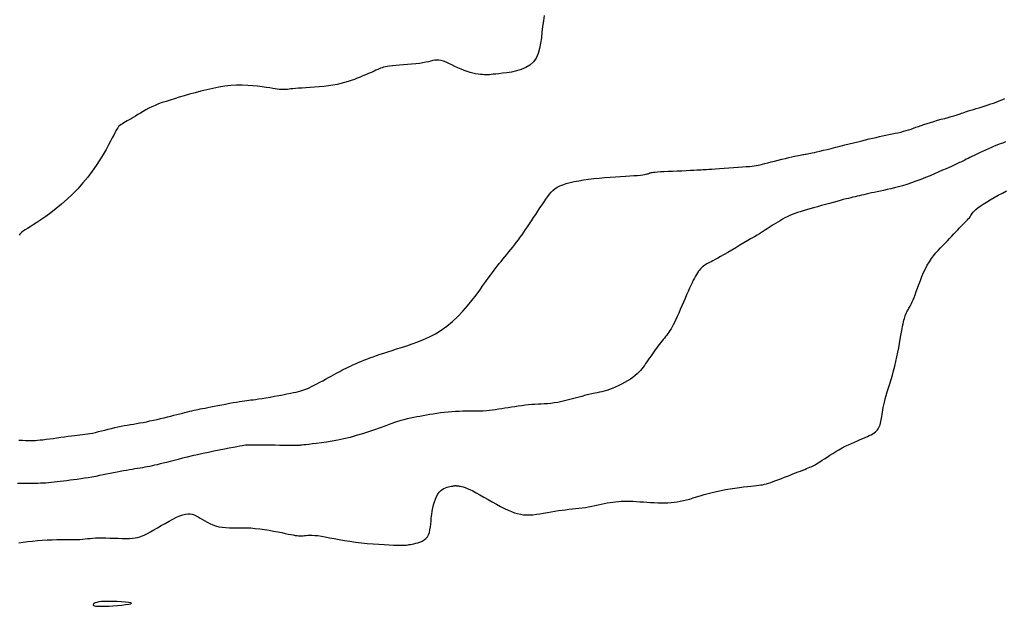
# Model space of a CAD drawing. Header units: millimetres. Extents: x 32690613 to 32693367, y 5343692 to 5344708.
# Tile 293 of 656: x 32692730 to 32692749, y 5344013 to 5344024. Entities that reach past the tile are written whole.
import ezdxf

# ---------------------------------------------------------------- set-up
doc = ezdxf.new("R2010")
doc.units = ezdxf.units.MM
doc.header["$LTSCALE"] = 20
for name, color, linetype in [('02-DGM_HL_492.50', 92, 'Continuous'), ('02-DGM_HL_493.00', 102, 'Continuous'), ('02-DGM_HL_493.50', 112, 'Continuous'), ('02-DGM_HL_494.00', 122, 'Continuous')]:
    doc.layers.add(name, color=color, linetype=linetype)

msp = doc.modelspace()

# ---------------------------------------------------------------- linework, layer by layer
at = {"layer": '02-DGM_HL_492.50', "elevation": 492.5, "flags": 128}
msp.add_lwpolyline([(32692740.446, 5344024.321), (32692740.427, 5344024.219), (32692740.412, 5344024.112), (32692740.4, 5344024.002), (32692740.389, 5344023.892), (32692740.374, 5344023.785), (32692740.354, 5344023.682), (32692740.326, 5344023.586), (32692740.288, 5344023.5), (32692740.235, 5344023.425), (32692740.168, 5344023.364), (32692740.088, 5344023.316), (32692740, 5344023.278), (32692739.907, 5344023.25), (32692739.813, 5344023.229), (32692739.723, 5344023.215), (32692739.639, 5344023.205), (32692739.566, 5344023.197), (32692739.506, 5344023.191), (32692739.459, 5344023.186), (32692739.421, 5344023.181), (32692739.389, 5344023.178), (32692739.363, 5344023.176), (32692739.338, 5344023.175), (32692739.312, 5344023.175), (32692739.283, 5344023.177), (32692739.249, 5344023.179), (32692739.21, 5344023.183), (32692739.166, 5344023.189), (32692739.118, 5344023.196), (32692739.066, 5344023.207), (32692739.012, 5344023.221), (32692738.955, 5344023.238), (32692738.896, 5344023.258), (32692738.837, 5344023.283), (32692738.776, 5344023.31), (32692738.717, 5344023.339), (32692738.658, 5344023.367), (32692738.601, 5344023.394), (32692738.547, 5344023.418), (32692738.496, 5344023.438), (32692738.45, 5344023.452), (32692738.408, 5344023.46), (32692738.369, 5344023.461), (32692738.331, 5344023.457), (32692738.293, 5344023.45), (32692738.253, 5344023.44), (32692738.209, 5344023.429), (32692738.159, 5344023.417), (32692738.101, 5344023.405), (32692738.035, 5344023.395), (32692737.961, 5344023.387), (32692737.883, 5344023.379), (32692737.803, 5344023.373), (32692737.724, 5344023.367), (32692737.647, 5344023.362), (32692737.576, 5344023.356), (32692737.512, 5344023.35), (32692737.458, 5344023.344), (32692737.413, 5344023.338), (32692737.375, 5344023.33), (32692737.342, 5344023.322), (32692737.312, 5344023.312), (32692737.284, 5344023.302), (32692737.256, 5344023.29), (32692737.227, 5344023.277), (32692737.194, 5344023.263), (32692737.159, 5344023.247), (32692737.12, 5344023.23), (32692737.079, 5344023.212), (32692737.035, 5344023.193), (32692736.988, 5344023.173), (32692736.939, 5344023.153), (32692736.887, 5344023.131), (32692736.833, 5344023.11), (32692736.777, 5344023.088), (32692736.717, 5344023.067), (32692736.654, 5344023.046), (32692736.587, 5344023.026), (32692736.517, 5344023.007), (32692736.441, 5344022.991), (32692736.361, 5344022.976), (32692736.276, 5344022.963), (32692736.187, 5344022.953), (32692736.097, 5344022.944), (32692736.008, 5344022.937), (32692735.921, 5344022.931), (32692735.839, 5344022.926), (32692735.763, 5344022.921), (32692735.696, 5344022.916), (32692735.639, 5344022.912), (32692735.59, 5344022.907), (32692735.55, 5344022.903), (32692735.516, 5344022.899), (32692735.487, 5344022.895), (32692735.462, 5344022.892), (32692735.44, 5344022.89), (32692735.419, 5344022.889), (32692735.398, 5344022.889), (32692735.376, 5344022.89), (32692735.351, 5344022.892), (32692735.322, 5344022.895), (32692735.287, 5344022.9), (32692735.247, 5344022.906), (32692735.198, 5344022.913), (32692735.14, 5344022.923), (32692735.072, 5344022.933), (32692734.994, 5344022.945), (32692734.908, 5344022.956), (32692734.815, 5344022.965), (32692734.715, 5344022.972), (32692734.61, 5344022.976), (32692734.5, 5344022.975), (32692734.388, 5344022.968), (32692734.272, 5344022.955), (32692734.156, 5344022.937), (32692734.039, 5344022.914), (32692733.923, 5344022.888), (32692733.809, 5344022.859), (32692733.698, 5344022.829), (32692733.591, 5344022.799), (32692733.489, 5344022.769), (32692733.393, 5344022.741), (32692733.303, 5344022.714), (32692733.218, 5344022.689), (32692733.139, 5344022.663), (32692733.064, 5344022.638), (32692732.993, 5344022.612), (32692732.927, 5344022.586), (32692732.863, 5344022.558), (32692732.804, 5344022.529), (32692732.747, 5344022.499), (32692732.693, 5344022.468), (32692732.642, 5344022.437), (32692732.594, 5344022.407), (32692732.548, 5344022.378), (32692732.505, 5344022.351), (32692732.464, 5344022.326), (32692732.425, 5344022.304), (32692732.389, 5344022.284), (32692732.355, 5344022.266), (32692732.323, 5344022.249), (32692732.294, 5344022.231), (32692732.268, 5344022.214), (32692732.244, 5344022.195), (32692732.222, 5344022.175), (32692732.204, 5344022.152), (32692732.186, 5344022.125), (32692732.168, 5344022.093), (32692732.149, 5344022.055), (32692732.127, 5344022.01), (32692732.1, 5344021.957), (32692732.068, 5344021.894), (32692732.028, 5344021.82), (32692731.98, 5344021.734), (32692731.923, 5344021.639), (32692731.859, 5344021.535), (32692731.788, 5344021.426), (32692731.709, 5344021.314), (32692731.624, 5344021.2), (32692731.533, 5344021.087), (32692731.435, 5344020.976), (32692731.333, 5344020.871), (32692731.227, 5344020.771), (32692731.12, 5344020.677), (32692731.014, 5344020.59), (32692730.911, 5344020.51), (32692730.813, 5344020.438), (32692730.722, 5344020.374), (32692730.641, 5344020.32), (32692730.57, 5344020.275), (32692730.51, 5344020.237), (32692730.459, 5344020.207), (32692730.417, 5344020.181), (32692730.382, 5344020.159), (32692730.355, 5344020.139), (32692730.333, 5344020.119), (32692730.316, 5344020.099), (32692730.303, 5344020.076)], dxfattribs=at)
at = {"layer": '02-DGM_HL_493.00', "elevation": 493, "flags": 128}
msp.add_lwpolyline([(32692730.295, 5344016.118), (32692730.362, 5344016.115), (32692730.42, 5344016.112), (32692730.472, 5344016.111), (32692730.52, 5344016.111), (32692730.565, 5344016.111), (32692730.609, 5344016.113), (32692730.655, 5344016.116), (32692730.704, 5344016.121), (32692730.758, 5344016.127), (32692730.82, 5344016.134), (32692730.886, 5344016.143), (32692730.957, 5344016.153), (32692731.03, 5344016.163), (32692731.103, 5344016.173), (32692731.176, 5344016.183), (32692731.245, 5344016.192), (32692731.311, 5344016.2), (32692731.37, 5344016.207), (32692731.424, 5344016.214), (32692731.475, 5344016.219), (32692731.523, 5344016.225), (32692731.571, 5344016.231), (32692731.618, 5344016.238), (32692731.667, 5344016.246), (32692731.718, 5344016.256), (32692731.773, 5344016.268), (32692731.832, 5344016.282), (32692731.892, 5344016.297), (32692731.955, 5344016.313), (32692732.019, 5344016.329), (32692732.083, 5344016.345), (32692732.147, 5344016.36), (32692732.209, 5344016.374), (32692732.271, 5344016.387), (32692732.331, 5344016.398), (32692732.39, 5344016.409), (32692732.449, 5344016.419), (32692732.509, 5344016.429), (32692732.569, 5344016.439), (32692732.631, 5344016.45), (32692732.694, 5344016.462), (32692732.76, 5344016.475), (32692732.828, 5344016.489), (32692732.896, 5344016.504), (32692732.965, 5344016.519), (32692733.034, 5344016.535), (32692733.101, 5344016.551), (32692733.167, 5344016.567), (32692733.23, 5344016.583), (32692733.291, 5344016.598), (32692733.348, 5344016.613), (32692733.403, 5344016.626), (32692733.455, 5344016.64), (32692733.504, 5344016.652), (32692733.551, 5344016.664), (32692733.596, 5344016.675), (32692733.638, 5344016.685), (32692733.679, 5344016.695), (32692733.719, 5344016.704), (32692733.759, 5344016.712), (32692733.8, 5344016.721), (32692733.844, 5344016.73), (32692733.892, 5344016.739), (32692733.944, 5344016.75), (32692734.003, 5344016.761), (32692734.068, 5344016.774), (32692734.139, 5344016.788), (32692734.213, 5344016.802), (32692734.288, 5344016.816), (32692734.362, 5344016.83), (32692734.433, 5344016.843), (32692734.499, 5344016.855), (32692734.559, 5344016.865), (32692734.61, 5344016.873), (32692734.655, 5344016.879), (32692734.696, 5344016.884), (32692734.736, 5344016.889), (32692734.776, 5344016.894), (32692734.819, 5344016.899), (32692734.869, 5344016.906), (32692734.926, 5344016.914), (32692734.993, 5344016.925), (32692735.068, 5344016.937), (32692735.148, 5344016.951), (32692735.231, 5344016.966), (32692735.315, 5344016.981), (32692735.396, 5344016.996), (32692735.473, 5344017.011), (32692735.542, 5344017.024), (32692735.602, 5344017.036), (32692735.653, 5344017.047), (32692735.699, 5344017.058), (32692735.74, 5344017.069), (32692735.779, 5344017.081), (32692735.818, 5344017.094), (32692735.857, 5344017.111), (32692735.9, 5344017.13), (32692735.947, 5344017.153), (32692735.999, 5344017.178), (32692736.053, 5344017.206), (32692736.108, 5344017.236), (32692736.165, 5344017.266), (32692736.22, 5344017.296), (32692736.274, 5344017.326), (32692736.325, 5344017.353), (32692736.372, 5344017.379), (32692736.416, 5344017.403), (32692736.457, 5344017.426), (32692736.497, 5344017.447), (32692736.536, 5344017.468), (32692736.575, 5344017.488), (32692736.615, 5344017.508), (32692736.656, 5344017.528), (32692736.7, 5344017.549), (32692736.747, 5344017.571), (32692736.796, 5344017.593), (32692736.847, 5344017.616), (32692736.9, 5344017.639), (32692736.956, 5344017.661), (32692737.015, 5344017.684), (32692737.075, 5344017.707), (32692737.138, 5344017.73), (32692737.204, 5344017.753), (32692737.273, 5344017.777), (32692737.346, 5344017.801), (32692737.423, 5344017.826), (32692737.505, 5344017.852), (32692737.593, 5344017.88), (32692737.687, 5344017.909), (32692737.787, 5344017.941), (32692737.892, 5344017.976), (32692738.002, 5344018.016), (32692738.114, 5344018.061), (32692738.228, 5344018.112), (32692738.342, 5344018.172), (32692738.454, 5344018.24), (32692738.564, 5344018.318), (32692738.671, 5344018.407), (32692738.773, 5344018.505), (32692738.87, 5344018.608), (32692738.961, 5344018.713), (32692739.047, 5344018.818), (32692739.126, 5344018.92), (32692739.197, 5344019.016), (32692739.26, 5344019.104), (32692739.316, 5344019.18), (32692739.364, 5344019.246), (32692739.406, 5344019.304), (32692739.444, 5344019.356), (32692739.478, 5344019.402), (32692739.511, 5344019.445), (32692739.543, 5344019.487), (32692739.576, 5344019.528), (32692739.61, 5344019.571), (32692739.646, 5344019.615), (32692739.684, 5344019.661), (32692739.722, 5344019.707), (32692739.76, 5344019.754), (32692739.799, 5344019.802), (32692739.837, 5344019.849), (32692739.874, 5344019.896), (32692739.91, 5344019.943), (32692739.945, 5344019.99), (32692739.98, 5344020.037), (32692740.015, 5344020.085), (32692740.049, 5344020.134), (32692740.085, 5344020.186), (32692740.121, 5344020.239), (32692740.159, 5344020.296), (32692740.198, 5344020.355), (32692740.239, 5344020.417), (32692740.28, 5344020.48), (32692740.321, 5344020.543), (32692740.362, 5344020.605), (32692740.402, 5344020.665), (32692740.44, 5344020.722), (32692740.477, 5344020.776), (32692740.511, 5344020.824), (32692740.544, 5344020.867), (32692740.577, 5344020.907), (32692740.613, 5344020.942), (32692740.652, 5344020.974), (32692740.695, 5344021.003), (32692740.745, 5344021.029), (32692740.802, 5344021.053), (32692740.868, 5344021.075), (32692740.942, 5344021.095), (32692741.024, 5344021.113), (32692741.111, 5344021.13), (32692741.205, 5344021.145), (32692741.302, 5344021.158), (32692741.403, 5344021.17), (32692741.506, 5344021.181), (32692741.611, 5344021.19), (32692741.715, 5344021.198), (32692741.818, 5344021.205), (32692741.917, 5344021.212), (32692742.011, 5344021.217), (32692742.098, 5344021.223), (32692742.176, 5344021.228), (32692742.244, 5344021.233), (32692742.301, 5344021.239), (32692742.347, 5344021.244), (32692742.383, 5344021.25), (32692742.412, 5344021.255), (32692742.435, 5344021.261), (32692742.452, 5344021.266), (32692742.466, 5344021.271), (32692742.477, 5344021.276), (32692742.487, 5344021.28), (32692742.498, 5344021.284), (32692742.512, 5344021.288), (32692742.531, 5344021.291), (32692742.556, 5344021.295), (32692742.589, 5344021.298), (32692742.633, 5344021.301), (32692742.688, 5344021.305), (32692742.757, 5344021.308), (32692742.836, 5344021.312), (32692742.923, 5344021.316), (32692743.012, 5344021.32), (32692743.102, 5344021.324), (32692743.188, 5344021.328), (32692743.267, 5344021.331), (32692743.336, 5344021.334), (32692743.391, 5344021.337), (32692743.436, 5344021.339), (32692743.474, 5344021.342), (32692743.509, 5344021.344), (32692743.543, 5344021.346), (32692743.581, 5344021.349), (32692743.626, 5344021.352), (32692743.682, 5344021.356), (32692743.751, 5344021.361), (32692743.831, 5344021.366), (32692743.918, 5344021.372), (32692744.009, 5344021.378), (32692744.101, 5344021.384), (32692744.19, 5344021.39), (32692744.273, 5344021.396), (32692744.346, 5344021.402), (32692744.407, 5344021.407), (32692744.458, 5344021.413), (32692744.502, 5344021.418), (32692744.541, 5344021.424), (32692744.578, 5344021.431), (32692744.616, 5344021.439), (32692744.658, 5344021.449), (32692744.706, 5344021.461), (32692744.763, 5344021.476), (32692744.826, 5344021.492), (32692744.894, 5344021.509), (32692744.965, 5344021.527), (32692745.036, 5344021.545), (32692745.105, 5344021.562), (32692745.17, 5344021.578), (32692745.228, 5344021.592), (32692745.278, 5344021.604), (32692745.32, 5344021.613), (32692745.356, 5344021.62), (32692745.387, 5344021.626), (32692745.414, 5344021.631), (32692745.438, 5344021.635), (32692745.46, 5344021.639), (32692745.482, 5344021.642), (32692745.504, 5344021.645), (32692745.528, 5344021.649), (32692745.555, 5344021.654), (32692745.586, 5344021.66), (32692745.621, 5344021.667), (32692745.663, 5344021.676), (32692745.712, 5344021.687), (32692745.77, 5344021.701), (32692745.836, 5344021.717), (32692745.91, 5344021.735), (32692745.99, 5344021.755), (32692746.075, 5344021.777), (32692746.162, 5344021.799), (32692746.25, 5344021.821), (32692746.337, 5344021.843), (32692746.421, 5344021.864), (32692746.502, 5344021.884), (32692746.578, 5344021.903), (32692746.651, 5344021.921), (32692746.722, 5344021.937), (32692746.789, 5344021.953), (32692746.855, 5344021.968), (32692746.919, 5344021.982), (32692746.981, 5344021.996), (32692747.043, 5344022.009), (32692747.103, 5344022.021), (32692747.163, 5344022.033), (32692747.221, 5344022.046), (32692747.277, 5344022.058), (32692747.332, 5344022.071), (32692747.385, 5344022.084), (32692747.435, 5344022.098), (32692747.484, 5344022.113), (32692747.531, 5344022.129), (32692747.578, 5344022.145), (32692747.625, 5344022.162), (32692747.674, 5344022.18), (32692747.726, 5344022.198), (32692747.78, 5344022.217), (32692747.84, 5344022.237), (32692747.904, 5344022.257), (32692747.972, 5344022.277), (32692748.041, 5344022.297), (32692748.111, 5344022.316), (32692748.18, 5344022.335), (32692748.245, 5344022.353), (32692748.305, 5344022.37), (32692748.358, 5344022.385), (32692748.404, 5344022.399), (32692748.443, 5344022.411), (32692748.477, 5344022.422), (32692748.508, 5344022.433), (32692748.539, 5344022.444), (32692748.57, 5344022.454), (32692748.604, 5344022.466), (32692748.642, 5344022.478), (32692748.686, 5344022.492), (32692748.735, 5344022.507), (32692748.789, 5344022.523), (32692748.845, 5344022.539), (32692748.902, 5344022.557), (32692748.96, 5344022.575), (32692749.018, 5344022.594), (32692749.073, 5344022.612), (32692749.125, 5344022.631), (32692749.174, 5344022.65), (32692749.22, 5344022.668), (32692749.263, 5344022.686), (32692749.303, 5344022.702), (32692749.341, 5344022.718)], dxfattribs=at)
at = {"layer": '02-DGM_HL_493.50', "elevation": 493.5, "flags": 128}
msp.add_lwpolyline([(32692749.354, 5344021.878), (32692749.315, 5344021.865), (32692749.275, 5344021.85), (32692749.233, 5344021.834), (32692749.187, 5344021.816), (32692749.137, 5344021.795), (32692749.083, 5344021.772), (32692749.026, 5344021.746), (32692748.969, 5344021.72), (32692748.911, 5344021.694), (32692748.855, 5344021.668), (32692748.802, 5344021.643), (32692748.752, 5344021.619), (32692748.707, 5344021.597), (32692748.667, 5344021.578), (32692748.631, 5344021.56), (32692748.598, 5344021.544), (32692748.569, 5344021.529), (32692748.541, 5344021.515), (32692748.516, 5344021.502), (32692748.491, 5344021.49), (32692748.467, 5344021.479), (32692748.443, 5344021.467), (32692748.417, 5344021.455), (32692748.387, 5344021.441), (32692748.352, 5344021.425), (32692748.312, 5344021.407), (32692748.264, 5344021.386), (32692748.207, 5344021.361), (32692748.141, 5344021.331), (32692748.066, 5344021.299), (32692747.985, 5344021.263), (32692747.898, 5344021.227), (32692747.809, 5344021.19), (32692747.718, 5344021.154), (32692747.626, 5344021.119), (32692747.537, 5344021.088), (32692747.45, 5344021.059), (32692747.367, 5344021.034), (32692747.288, 5344021.012), (32692747.211, 5344020.992), (32692747.138, 5344020.974), (32692747.068, 5344020.959), (32692747.001, 5344020.944), (32692746.938, 5344020.93), (32692746.877, 5344020.917), (32692746.82, 5344020.905), (32692746.765, 5344020.893), (32692746.713, 5344020.881), (32692746.664, 5344020.87), (32692746.617, 5344020.86), (32692746.572, 5344020.849), (32692746.529, 5344020.84), (32692746.488, 5344020.83), (32692746.448, 5344020.821), (32692746.408, 5344020.811), (32692746.367, 5344020.801), (32692746.322, 5344020.789), (32692746.275, 5344020.777), (32692746.222, 5344020.764), (32692746.164, 5344020.748), (32692746.098, 5344020.731), (32692746.028, 5344020.712), (32692745.953, 5344020.692), (32692745.876, 5344020.671), (32692745.798, 5344020.65), (32692745.721, 5344020.628), (32692745.645, 5344020.607), (32692745.574, 5344020.587), (32692745.508, 5344020.568), (32692745.446, 5344020.55), (32692745.389, 5344020.532), (32692745.334, 5344020.514), (32692745.283, 5344020.495), (32692745.234, 5344020.476), (32692745.186, 5344020.456), (32692745.139, 5344020.434), (32692745.092, 5344020.41), (32692745.045, 5344020.384), (32692745, 5344020.357), (32692744.955, 5344020.33), (32692744.911, 5344020.303), (32692744.869, 5344020.276), (32692744.828, 5344020.249), (32692744.79, 5344020.224), (32692744.753, 5344020.201), (32692744.717, 5344020.178), (32692744.681, 5344020.156), (32692744.643, 5344020.132), (32692744.601, 5344020.107), (32692744.555, 5344020.079), (32692744.503, 5344020.048), (32692744.444, 5344020.013), (32692744.377, 5344019.973), (32692744.303, 5344019.929), (32692744.226, 5344019.883), (32692744.146, 5344019.836), (32692744.066, 5344019.789), (32692743.989, 5344019.744), (32692743.917, 5344019.702), (32692743.852, 5344019.665), (32692743.795, 5344019.633), (32692743.746, 5344019.607), (32692743.704, 5344019.585), (32692743.669, 5344019.566), (32692743.638, 5344019.55), (32692743.611, 5344019.536), (32692743.587, 5344019.523), (32692743.565, 5344019.51), (32692743.544, 5344019.496), (32692743.523, 5344019.481), (32692743.503, 5344019.465), (32692743.483, 5344019.447), (32692743.464, 5344019.427), (32692743.444, 5344019.405), (32692743.425, 5344019.38), (32692743.405, 5344019.352), (32692743.385, 5344019.321), (32692743.365, 5344019.286), (32692743.344, 5344019.248), (32692743.322, 5344019.206), (32692743.3, 5344019.159), (32692743.276, 5344019.108), (32692743.25, 5344019.052), (32692743.223, 5344018.991), (32692743.195, 5344018.925), (32692743.165, 5344018.855), (32692743.135, 5344018.783), (32692743.104, 5344018.711), (32692743.073, 5344018.639), (32692743.043, 5344018.57), (32692743.014, 5344018.505), (32692742.987, 5344018.446), (32692742.962, 5344018.394), (32692742.938, 5344018.347), (32692742.916, 5344018.306), (32692742.894, 5344018.27), (32692742.873, 5344018.237), (32692742.853, 5344018.206), (32692742.832, 5344018.177), (32692742.811, 5344018.148), (32692742.789, 5344018.12), (32692742.766, 5344018.09), (32692742.742, 5344018.06), (32692742.718, 5344018.029), (32692742.693, 5344017.998), (32692742.667, 5344017.965), (32692742.641, 5344017.932), (32692742.615, 5344017.897), (32692742.588, 5344017.86), (32692742.561, 5344017.823), (32692742.534, 5344017.786), (32692742.507, 5344017.747), (32692742.48, 5344017.709), (32692742.454, 5344017.671), (32692742.428, 5344017.634), (32692742.403, 5344017.598), (32692742.379, 5344017.563), (32692742.354, 5344017.529), (32692742.329, 5344017.495), (32692742.302, 5344017.462), (32692742.272, 5344017.43), (32692742.238, 5344017.397), (32692742.201, 5344017.365), (32692742.157, 5344017.331), (32692742.108, 5344017.298), (32692742.054, 5344017.264), (32692741.996, 5344017.23), (32692741.936, 5344017.198), (32692741.875, 5344017.168), (32692741.815, 5344017.14), (32692741.757, 5344017.115), (32692741.703, 5344017.094), (32692741.652, 5344017.078), (32692741.605, 5344017.064), (32692741.559, 5344017.053), (32692741.514, 5344017.044), (32692741.468, 5344017.034), (32692741.419, 5344017.025), (32692741.366, 5344017.014), (32692741.307, 5344017), (32692741.242, 5344016.984), (32692741.171, 5344016.964), (32692741.096, 5344016.943), (32692741.018, 5344016.922), (32692740.939, 5344016.901), (32692740.86, 5344016.881), (32692740.783, 5344016.862), (32692740.708, 5344016.847), (32692740.638, 5344016.836), (32692740.571, 5344016.828), (32692740.507, 5344016.822), (32692740.446, 5344016.818), (32692740.385, 5344016.815), (32692740.325, 5344016.813), (32692740.265, 5344016.81), (32692740.203, 5344016.806), (32692740.14, 5344016.8), (32692740.075, 5344016.793), (32692740.009, 5344016.784), (32692739.943, 5344016.775), (32692739.877, 5344016.764), (32692739.811, 5344016.754), (32692739.747, 5344016.743), (32692739.683, 5344016.733), (32692739.622, 5344016.723), (32692739.562, 5344016.714), (32692739.503, 5344016.705), (32692739.444, 5344016.697), (32692739.385, 5344016.691), (32692739.326, 5344016.685), (32692739.266, 5344016.681), (32692739.205, 5344016.678), (32692739.141, 5344016.676), (32692739.076, 5344016.675), (32692739.009, 5344016.675), (32692738.941, 5344016.675), (32692738.872, 5344016.675), (32692738.802, 5344016.674), (32692738.73, 5344016.672), (32692738.659, 5344016.668), (32692738.586, 5344016.661), (32692738.514, 5344016.654), (32692738.442, 5344016.644), (32692738.371, 5344016.634), (32692738.301, 5344016.623), (32692738.233, 5344016.611), (32692738.167, 5344016.6), (32692738.103, 5344016.589), (32692738.042, 5344016.578), (32692737.983, 5344016.568), (32692737.924, 5344016.557), (32692737.862, 5344016.544), (32692737.798, 5344016.529), (32692737.73, 5344016.511), (32692737.655, 5344016.49), (32692737.572, 5344016.463), (32692737.481, 5344016.432), (32692737.382, 5344016.397), (32692737.277, 5344016.359), (32692737.166, 5344016.32), (32692737.051, 5344016.28), (32692736.933, 5344016.241), (32692736.813, 5344016.205), (32692736.693, 5344016.171), (32692736.574, 5344016.142), (32692736.458, 5344016.118), (32692736.345, 5344016.097), (32692736.238, 5344016.079), (32692736.138, 5344016.065), (32692736.047, 5344016.053), (32692735.966, 5344016.044), (32692735.897, 5344016.036), (32692735.841, 5344016.03), (32692735.798, 5344016.025), (32692735.764, 5344016.022), (32692735.738, 5344016.019), (32692735.72, 5344016.017), (32692735.706, 5344016.016), (32692735.696, 5344016.015), (32692735.688, 5344016.015), (32692735.679, 5344016.015), (32692735.669, 5344016.014), (32692735.656, 5344016.014), (32692735.637, 5344016.015), (32692735.612, 5344016.015), (32692735.578, 5344016.015), (32692735.533, 5344016.016), (32692735.477, 5344016.016), (32692735.409, 5344016.017), (32692735.33, 5344016.017), (32692735.244, 5344016.018), (32692735.156, 5344016.018), (32692735.067, 5344016.019), (32692734.983, 5344016.02), (32692734.906, 5344016.02), (32692734.839, 5344016.021), (32692734.786, 5344016.021), (32692734.744, 5344016.021), (32692734.708, 5344016.02), (32692734.676, 5344016.018), (32692734.643, 5344016.014), (32692734.607, 5344016.009), (32692734.563, 5344016.001), (32692734.508, 5344015.991), (32692734.438, 5344015.978), (32692734.357, 5344015.962), (32692734.265, 5344015.944), (32692734.166, 5344015.924), (32692734.062, 5344015.903), (32692733.955, 5344015.881), (32692733.849, 5344015.858), (32692733.744, 5344015.835), (32692733.644, 5344015.812), (32692733.548, 5344015.789), (32692733.458, 5344015.767), (32692733.372, 5344015.746), (32692733.292, 5344015.726), (32692733.216, 5344015.707), (32692733.146, 5344015.689), (32692733.082, 5344015.673), (32692733.022, 5344015.658), (32692732.968, 5344015.644), (32692732.916, 5344015.632), (32692732.868, 5344015.621), (32692732.822, 5344015.611), (32692732.776, 5344015.602), (32692732.731, 5344015.593), (32692732.685, 5344015.585), (32692732.638, 5344015.577), (32692732.589, 5344015.569), (32692732.538, 5344015.561), (32692732.485, 5344015.552), (32692732.431, 5344015.543), (32692732.374, 5344015.534), (32692732.315, 5344015.524), (32692732.254, 5344015.512), (32692732.191, 5344015.5), (32692732.126, 5344015.487), (32692732.059, 5344015.474), (32692731.99, 5344015.46), (32692731.921, 5344015.446), (32692731.85, 5344015.432), (32692731.779, 5344015.418), (32692731.707, 5344015.405), (32692731.635, 5344015.393), (32692731.563, 5344015.382), (32692731.492, 5344015.371), (32692731.422, 5344015.361), (32692731.353, 5344015.351), (32692731.285, 5344015.342), (32692731.219, 5344015.334), (32692731.156, 5344015.326), (32692731.095, 5344015.318), (32692731.036, 5344015.311), (32692730.979, 5344015.305), (32692730.924, 5344015.299), (32692730.87, 5344015.294), (32692730.817, 5344015.29), (32692730.765, 5344015.286), (32692730.713, 5344015.284), (32692730.66, 5344015.282), (32692730.608, 5344015.281), (32692730.555, 5344015.281), (32692730.501, 5344015.281), (32692730.445, 5344015.282), (32692730.388, 5344015.282), (32692730.329, 5344015.282), (32692730.268, 5344015.282)], dxfattribs=at)
at = {"layer": '02-DGM_HL_494.00', "elevation": 494, "flags": 128}
msp.add_lwpolyline([(32692730.291, 5344014.132), (32692730.377, 5344014.145), (32692730.466, 5344014.157), (32692730.559, 5344014.168), (32692730.653, 5344014.178), (32692730.748, 5344014.186), (32692730.842, 5344014.191), (32692730.935, 5344014.194), (32692731.025, 5344014.196), (32692731.112, 5344014.197), (32692731.195, 5344014.197), (32692731.274, 5344014.197), (32692731.346, 5344014.197), (32692731.412, 5344014.199), (32692731.471, 5344014.202), (32692731.525, 5344014.206), (32692731.575, 5344014.211), (32692731.623, 5344014.216), (32692731.672, 5344014.22), (32692731.722, 5344014.225), (32692731.777, 5344014.228), (32692731.837, 5344014.23), (32692731.905, 5344014.23), (32692731.978, 5344014.229), (32692732.055, 5344014.227), (32692732.134, 5344014.224), (32692732.213, 5344014.222), (32692732.29, 5344014.22), (32692732.362, 5344014.22), (32692732.429, 5344014.221), (32692732.487, 5344014.224), (32692732.54, 5344014.23), (32692732.588, 5344014.239), (32692732.634, 5344014.251), (32692732.68, 5344014.268), (32692732.727, 5344014.289), (32692732.779, 5344014.315), (32692732.836, 5344014.346), (32692732.9, 5344014.383), (32692732.97, 5344014.424), (32692733.044, 5344014.467), (32692733.12, 5344014.511), (32692733.196, 5344014.554), (32692733.27, 5344014.594), (32692733.341, 5344014.628), (32692733.406, 5344014.657), (32692733.464, 5344014.677), (32692733.516, 5344014.689), (32692733.562, 5344014.695), (32692733.605, 5344014.694), (32692733.645, 5344014.687), (32692733.683, 5344014.675), (32692733.721, 5344014.658), (32692733.759, 5344014.637), (32692733.799, 5344014.613), (32692733.842, 5344014.586), (32692733.887, 5344014.559), (32692733.934, 5344014.532), (32692733.985, 5344014.505), (32692734.039, 5344014.481), (32692734.096, 5344014.461), (32692734.157, 5344014.445), (32692734.222, 5344014.435), (32692734.291, 5344014.429), (32692734.363, 5344014.426), (32692734.439, 5344014.426), (32692734.518, 5344014.426), (32692734.601, 5344014.426), (32692734.685, 5344014.425), (32692734.773, 5344014.422), (32692734.862, 5344014.414), (32692734.953, 5344014.404), (32692735.043, 5344014.392), (32692735.132, 5344014.377), (32692735.217, 5344014.362), (32692735.297, 5344014.347), (32692735.372, 5344014.331), (32692735.439, 5344014.317), (32692735.498, 5344014.305), (32692735.549, 5344014.295), (32692735.594, 5344014.286), (32692735.633, 5344014.279), (32692735.668, 5344014.274), (32692735.699, 5344014.271), (32692735.728, 5344014.269), (32692735.756, 5344014.27), (32692735.784, 5344014.271), (32692735.813, 5344014.274), (32692735.844, 5344014.277), (32692735.878, 5344014.28), (32692735.917, 5344014.282), (32692735.961, 5344014.282), (32692736.012, 5344014.279), (32692736.071, 5344014.273), (32692736.138, 5344014.263), (32692736.213, 5344014.25), (32692736.296, 5344014.234), (32692736.386, 5344014.217), (32692736.482, 5344014.199), (32692736.583, 5344014.181), (32692736.689, 5344014.164), (32692736.799, 5344014.148), (32692736.912, 5344014.135), (32692737.026, 5344014.123), (32692737.139, 5344014.114), (32692737.249, 5344014.106), (32692737.353, 5344014.1), (32692737.449, 5344014.095), (32692737.535, 5344014.092), (32692737.609, 5344014.09), (32692737.669, 5344014.089), (32692737.717, 5344014.089), (32692737.755, 5344014.09), (32692737.786, 5344014.092), (32692737.813, 5344014.095), (32692737.838, 5344014.099), (32692737.863, 5344014.103), (32692737.892, 5344014.109), (32692737.925, 5344014.116), (32692737.963, 5344014.125), (32692738.003, 5344014.136), (32692738.044, 5344014.15), (32692738.085, 5344014.168), (32692738.123, 5344014.191), (32692738.157, 5344014.218), (32692738.186, 5344014.252), (32692738.209, 5344014.291), (32692738.225, 5344014.336), (32692738.237, 5344014.387), (32692738.246, 5344014.441), (32692738.252, 5344014.498), (32692738.257, 5344014.558), (32692738.263, 5344014.62), (32692738.27, 5344014.683), (32692738.279, 5344014.746), (32692738.291, 5344014.808), (32692738.305, 5344014.868), (32692738.322, 5344014.925), (32692738.341, 5344014.979), (32692738.363, 5344015.029), (32692738.388, 5344015.073), (32692738.414, 5344015.111), (32692738.443, 5344015.142), (32692738.474, 5344015.166), (32692738.505, 5344015.185), (32692738.537, 5344015.199), (32692738.567, 5344015.209), (32692738.596, 5344015.217), (32692738.622, 5344015.222), (32692738.644, 5344015.226), (32692738.663, 5344015.229), (32692738.678, 5344015.232), (32692738.69, 5344015.234), (32692738.699, 5344015.236), (32692738.706, 5344015.237), (32692738.712, 5344015.238), (32692738.717, 5344015.239), (32692738.721, 5344015.24), (32692738.725, 5344015.24), (32692738.73, 5344015.24), (32692738.735, 5344015.239), (32692738.741, 5344015.239), (32692738.749, 5344015.238), (32692738.759, 5344015.237), (32692738.771, 5344015.235), (32692738.785, 5344015.233), (32692738.803, 5344015.231), (32692738.823, 5344015.228), (32692738.848, 5344015.222), (32692738.879, 5344015.214), (32692738.914, 5344015.202), (32692738.957, 5344015.186), (32692739.006, 5344015.164), (32692739.064, 5344015.137), (32692739.129, 5344015.102), (32692739.202, 5344015.063), (32692739.279, 5344015.019), (32692739.36, 5344014.974), (32692739.441, 5344014.927), (32692739.522, 5344014.882), (32692739.601, 5344014.839), (32692739.676, 5344014.8), (32692739.745, 5344014.767), (32692739.809, 5344014.739), (32692739.869, 5344014.716), (32692739.927, 5344014.698), (32692739.984, 5344014.685), (32692740.041, 5344014.677), (32692740.099, 5344014.673), (32692740.16, 5344014.673), (32692740.224, 5344014.678), (32692740.292, 5344014.685), (32692740.361, 5344014.696), (32692740.433, 5344014.707), (32692740.505, 5344014.72), (32692740.577, 5344014.734), (32692740.649, 5344014.746), (32692740.72, 5344014.758), (32692740.789, 5344014.767), (32692740.856, 5344014.775), (32692740.922, 5344014.782), (32692740.987, 5344014.789), (32692741.051, 5344014.795), (32692741.114, 5344014.802), (32692741.176, 5344014.809), (32692741.239, 5344014.818), (32692741.301, 5344014.829), (32692741.363, 5344014.84), (32692741.424, 5344014.853), (32692741.485, 5344014.866), (32692741.544, 5344014.879), (32692741.603, 5344014.892), (32692741.66, 5344014.904), (32692741.716, 5344014.914), (32692741.77, 5344014.922), (32692741.823, 5344014.929), (32692741.876, 5344014.934), (32692741.929, 5344014.937), (32692741.983, 5344014.939), (32692742.039, 5344014.94), (32692742.097, 5344014.939), (32692742.158, 5344014.937), (32692742.222, 5344014.933), (32692742.289, 5344014.929), (32692742.359, 5344014.925), (32692742.429, 5344014.92), (32692742.5, 5344014.916), (32692742.57, 5344014.912), (32692742.64, 5344014.91), (32692742.707, 5344014.908), (32692742.771, 5344014.908), (32692742.834, 5344014.91), (32692742.894, 5344014.914), (32692742.954, 5344014.919), (32692743.013, 5344014.927), (32692743.072, 5344014.937), (32692743.132, 5344014.949), (32692743.193, 5344014.964), (32692743.256, 5344014.981), (32692743.321, 5344015.001), (32692743.388, 5344015.021), (32692743.458, 5344015.043), (32692743.531, 5344015.065), (32692743.608, 5344015.087), (32692743.688, 5344015.108), (32692743.771, 5344015.128), (32692743.859, 5344015.147), (32692743.948, 5344015.163), (32692744.038, 5344015.179), (32692744.127, 5344015.192), (32692744.214, 5344015.204), (32692744.295, 5344015.215), (32692744.37, 5344015.223), (32692744.437, 5344015.231), (32692744.495, 5344015.237), (32692744.544, 5344015.242), (32692744.588, 5344015.247), (32692744.627, 5344015.252), (32692744.663, 5344015.258), (32692744.699, 5344015.265), (32692744.736, 5344015.274), (32692744.776, 5344015.286), (32692744.821, 5344015.3), (32692744.869, 5344015.317), (32692744.921, 5344015.336), (32692744.975, 5344015.357), (32692745.03, 5344015.378), (32692745.086, 5344015.401), (32692745.142, 5344015.423), (32692745.196, 5344015.444), (32692745.249, 5344015.465), (32692745.3, 5344015.485), (32692745.348, 5344015.504), (32692745.394, 5344015.522), (32692745.437, 5344015.538), (32692745.477, 5344015.554), (32692745.513, 5344015.568), (32692745.546, 5344015.581), (32692745.575, 5344015.593), (32692745.601, 5344015.605), (32692745.626, 5344015.617), (32692745.651, 5344015.629), (32692745.676, 5344015.643), (32692745.704, 5344015.66), (32692745.735, 5344015.679), (32692745.77, 5344015.702), (32692745.811, 5344015.729), (32692745.857, 5344015.759), (32692745.907, 5344015.792), (32692745.961, 5344015.827), (32692746.017, 5344015.863), (32692746.076, 5344015.899), (32692746.137, 5344015.934), (32692746.198, 5344015.968), (32692746.259, 5344016), (32692746.32, 5344016.029), (32692746.379, 5344016.056), (32692746.438, 5344016.082), (32692746.494, 5344016.106), (32692746.547, 5344016.128), (32692746.597, 5344016.149), (32692746.644, 5344016.168), (32692746.686, 5344016.187), (32692746.724, 5344016.205), (32692746.759, 5344016.223), (32692746.789, 5344016.24), (32692746.817, 5344016.258), (32692746.841, 5344016.276), (32692746.862, 5344016.296), (32692746.88, 5344016.317), (32692746.896, 5344016.339), (32692746.91, 5344016.363), (32692746.921, 5344016.389), (32692746.931, 5344016.416), (32692746.939, 5344016.445), (32692746.947, 5344016.476), (32692746.953, 5344016.508), (32692746.959, 5344016.542), (32692746.964, 5344016.578), (32692746.97, 5344016.616), (32692746.976, 5344016.657), (32692746.983, 5344016.701), (32692746.992, 5344016.748), (32692747.003, 5344016.799), (32692747.015, 5344016.855), (32692747.031, 5344016.916), (32692747.05, 5344016.981), (32692747.071, 5344017.052), (32692747.094, 5344017.127), (32692747.119, 5344017.206), (32692747.144, 5344017.288), (32692747.169, 5344017.372), (32692747.194, 5344017.459), (32692747.217, 5344017.548), (32692747.239, 5344017.638), (32692747.259, 5344017.728), (32692747.277, 5344017.817), (32692747.294, 5344017.904), (32692747.309, 5344017.987), (32692747.323, 5344018.066), (32692747.336, 5344018.14), (32692747.347, 5344018.207), (32692747.358, 5344018.266), (32692747.368, 5344018.318), (32692747.377, 5344018.363), (32692747.386, 5344018.403), (32692747.394, 5344018.438), (32692747.402, 5344018.469), (32692747.41, 5344018.496), (32692747.418, 5344018.52), (32692747.425, 5344018.542), (32692747.433, 5344018.562), (32692747.442, 5344018.581), (32692747.45, 5344018.598), (32692747.459, 5344018.615), (32692747.469, 5344018.632), (32692747.478, 5344018.65), (32692747.489, 5344018.668), (32692747.5, 5344018.687), (32692747.512, 5344018.707), (32692747.524, 5344018.731), (32692747.538, 5344018.759), (32692747.553, 5344018.791), (32692747.57, 5344018.829), (32692747.588, 5344018.874), (32692747.609, 5344018.926), (32692747.631, 5344018.987), (32692747.655, 5344019.054), (32692747.681, 5344019.126), (32692747.71, 5344019.201), (32692747.74, 5344019.278), (32692747.773, 5344019.355), (32692747.808, 5344019.429), (32692747.845, 5344019.5), (32692747.884, 5344019.565), (32692747.925, 5344019.625), (32692747.967, 5344019.682), (32692748.01, 5344019.734), (32692748.055, 5344019.784), (32692748.099, 5344019.832), (32692748.144, 5344019.878), (32692748.189, 5344019.924), (32692748.233, 5344019.97), (32692748.276, 5344020.015), (32692748.318, 5344020.059), (32692748.358, 5344020.101), (32692748.397, 5344020.143), (32692748.434, 5344020.181), (32692748.469, 5344020.218), (32692748.501, 5344020.251), (32692748.53, 5344020.281), (32692748.557, 5344020.308), (32692748.581, 5344020.333), (32692748.603, 5344020.356), (32692748.623, 5344020.377), (32692748.641, 5344020.397), (32692748.657, 5344020.416), (32692748.672, 5344020.435), (32692748.685, 5344020.455), (32692748.698, 5344020.475), (32692748.713, 5344020.497), (32692748.731, 5344020.52), (32692748.754, 5344020.545), (32692748.782, 5344020.573), (32692748.819, 5344020.604), (32692748.865, 5344020.638), (32692748.921, 5344020.676), (32692748.986, 5344020.717), (32692749.058, 5344020.76), (32692749.135, 5344020.804), (32692749.215, 5344020.848), (32692749.296, 5344020.891), (32692749.376, 5344020.932)], dxfattribs=at)
msp.add_lwpolyline([(32692731.951, 5344013.002), (32692731.888, 5344012.998), (32692731.838, 5344012.992), (32692731.8, 5344012.984), (32692731.771, 5344012.975), (32692731.751, 5344012.965), (32692731.739, 5344012.956), (32692731.732, 5344012.946), (32692731.731, 5344012.937), (32692731.733, 5344012.929), (32692731.74, 5344012.922), (32692731.753, 5344012.916), (32692731.774, 5344012.912), (32692731.803, 5344012.909), (32692731.841, 5344012.908), (32692731.892, 5344012.908), (32692731.954, 5344012.91), (32692732.03, 5344012.914), (32692732.113, 5344012.919), (32692732.199, 5344012.925), (32692732.282, 5344012.932), (32692732.357, 5344012.94), (32692732.417, 5344012.948), (32692732.457, 5344012.957), (32692732.471, 5344012.966), (32692732.456, 5344012.974), (32692732.415, 5344012.982), (32692732.355, 5344012.989), (32692732.28, 5344012.995), (32692732.196, 5344012.999), (32692732.11, 5344013.002), (32692732.026, 5344013.003)], close=True, dxfattribs=at)

doc.saveas('drawing.dxf')
